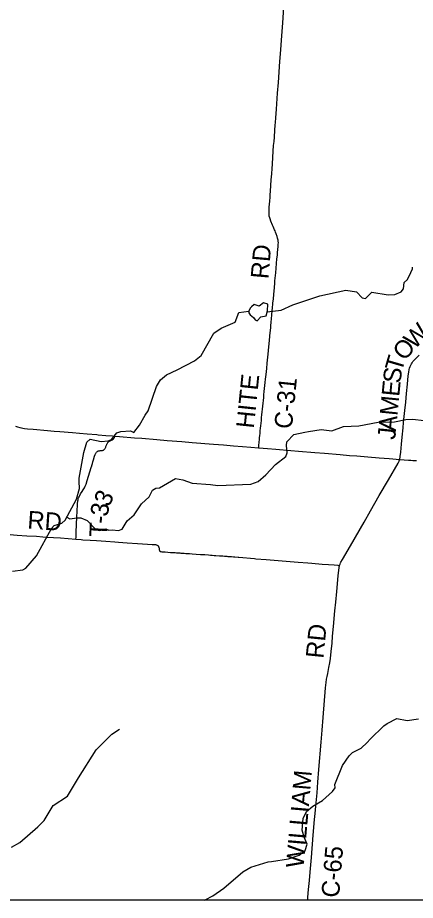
# Model space of a CAD drawing. Extents: x -49 to -8.2, y 9.4 to 23.5.
# Drawn here: x -13.706 to -13.07, y 9.409 to 10.819 of the extents above; entities that cross this region are included whole.
import ezdxf

# ---------------------------------------------------------------- set-up
doc = ezdxf.new("R2010")
doc.units = 0
for name, color, linetype in [('GM_X_Adjacent_County', 7, 'Continuous'), ('GM_X_County_Road', 7, 'Continuous'), ('GM_X_County_Road_Text', 7, 'Continuous'), ('GM_X_Minor_Lake', 7, 'Continuous'), ('GM_X_Minor_River', 7, 'Continuous'), ('GM_X_Township_Road', 7, 'Continuous'), ('GM_X_Township_Road_Text', 7, 'Continuous')]:
    doc.layers.add(name, color=color, linetype=linetype)

msp = doc.modelspace()

# ---------------------------------------------------------------- linework, layer by layer
at = {"layer": 'GM_X_Adjacent_County'}
msp.add_lwpolyline([(-14.9662, 16.2087), (-8.1662, 16.2087), (-8.1662, 9.4087), (-14.9662, 9.4087)], close=True, dxfattribs=at)
at = {"layer": 'GM_X_County_Road'}
for points in [[(-13.3209, 10.1314), (-13.3207, 10.1331), (-13.3203, 10.1368), (-13.3201, 10.1388), (-13.3199, 10.1413), (-13.3196, 10.1444), (-13.3193, 10.1475), (-13.3189, 10.1512), (-13.3186, 10.1543), (-13.3182, 10.1586), (-13.3177, 10.1629), (-13.3173, 10.1666), (-13.3168, 10.1712), (-13.3164, 10.1753), (-13.316, 10.1799), (-13.3155, 10.1842), (-13.3151, 10.1889), (-13.3146, 10.1935), (-13.3142, 10.1981), (-13.3137, 10.2028), (-13.3132, 10.2074), (-13.3127, 10.212), (-13.3123, 10.2164), (-13.3117, 10.2213), (-13.3112, 10.2265), (-13.3102, 10.2361), (-13.3097, 10.2411), (-13.3089, 10.2488), (-13.3079, 10.2581), (-13.307, 10.267), (-13.3056, 10.2812), (-13.3044, 10.2927), (-13.3034, 10.3029), (-13.3027, 10.31), (-13.3022, 10.3156), (-13.3019, 10.3187), (-13.3014, 10.3245), (-13.3012, 10.3276), (-13.3009, 10.331), (-13.3007, 10.3332), (-13.3004, 10.3366), (-13.3001, 10.3394), (-13.2998, 10.3425), (-13.2995, 10.3462), (-13.2993, 10.3486), (-13.299, 10.3514), (-13.2988, 10.3542), (-13.2979, 10.3628), (-13.2972, 10.3696), (-13.2965, 10.3765), (-13.2955, 10.3879), (-13.295, 10.3944), (-13.2947, 10.3981), (-13.2943, 10.4024), (-13.2935, 10.4114), (-13.2929, 10.4185), (-13.2915, 10.4334), (-13.2909, 10.4392), (-13.2905, 10.4441), (-13.2902, 10.4478), (-13.2896, 10.4536), (-13.2895, 10.4552), (-13.2894, 10.4564), (-13.2893, 10.4596), (-13.2894, 10.4608), (-13.2894, 10.4618), (-13.2897, 10.4633), (-13.2901, 10.465), (-13.2905, 10.4667), (-13.2913, 10.469), (-13.2929, 10.4734), (-13.2938, 10.476), (-13.2946, 10.4781), (-13.2954, 10.4801), (-13.2964, 10.4827), (-13.2975, 10.4853), (-13.2985, 10.4875), (-13.3011, 10.4935), (-13.3026, 10.4972), (-13.3031, 10.499), (-13.3038, 10.5016), (-13.304, 10.5035), (-13.3042, 10.5062), (-13.3041, 10.5111), (-13.3038, 10.5158), (-13.3031, 10.5254), (-13.3026, 10.5322), (-13.3023, 10.5356), (-13.3019, 10.5418), (-13.3006, 10.5598), (-13.2999, 10.5691), (-13.2992, 10.578), (-13.2987, 10.5846), (-13.298, 10.596), (-13.2968, 10.6143), (-13.2962, 10.6211), (-13.2957, 10.6279), (-13.2948, 10.6388), (-13.2942, 10.6468), (-13.2939, 10.6512), (-13.2933, 10.6589), (-13.2922, 10.6728), (-13.2904, 10.6983), (-13.2891, 10.7153), (-13.2867, 10.7488), (-13.2854, 10.7673), (-13.2841, 10.7828), (-13.2822, 10.8105), (-13.2804, 10.8356)], [(-13.0953, 10.1131), (-13.0949, 10.1151), (-13.0946, 10.1163), (-13.0944, 10.1177), (-13.0936, 10.1246), (-13.0924, 10.1373), (-13.0913, 10.1487), (-13.0899, 10.1636), (-13.089, 10.1722), (-13.0872, 10.1911), (-13.0857, 10.2047), (-13.0843, 10.2186), (-13.0829, 10.2334), (-13.0816, 10.2467), (-13.0808, 10.2526), (-13.0801, 10.2566), (-13.0795, 10.259), (-13.0787, 10.2614), (-13.0777, 10.2637), (-13.0766, 10.2657), (-13.0754, 10.2676), (-13.0741, 10.2693), (-13.0718, 10.2719), (-13.0644, 10.2794)], [(-13.7094, 10.1663), (-13.706, 10.1651), (-13.7024, 10.164), (-13.6999, 10.1634), (-13.6975, 10.1629), (-13.695, 10.1625), (-13.6901, 10.1619), (-13.6814, 10.1612), (-13.6582, 10.1592), (-13.6476, 10.1584), (-13.6387, 10.1577), (-13.6182, 10.156), (-13.6071, 10.155), (-13.5947, 10.1539), (-13.5795, 10.1527), (-13.5774, 10.1525), (-13.565, 10.1514), (-13.5545, 10.1506), (-13.5508, 10.1504)], [(-13.5508, 10.1504), (-13.5433, 10.1498), (-13.5192, 10.1477), (-13.5077, 10.1468), (-13.4836, 10.1449), (-13.4672, 10.1435), (-13.4433, 10.1416), (-13.4272, 10.1402), (-13.3929, 10.1372), (-13.3771, 10.1361), (-13.361, 10.1347), (-13.3464, 10.1335), (-13.3331, 10.1324), (-13.3209, 10.1314)], [(-13.3209, 10.1314), (-13.3204, 10.1314), (-13.3068, 10.1303), (-13.2935, 10.1292), (-13.2693, 10.1273), (-13.2572, 10.1263), (-13.2309, 10.1241), (-13.2154, 10.1228), (-13.1907, 10.1208), (-13.1755, 10.1195), (-13.164, 10.1186), (-13.1461, 10.1172), (-13.1284, 10.1158), (-13.1123, 10.1145), (-13.0953, 10.1131)], [(-13.1915, 9.9434), (-13.1915, 9.9434), (-13.1914, 9.9437), (-13.1911, 9.9446), (-13.1906, 9.9458), (-13.1898, 9.9477), (-13.1892, 9.9489), (-13.1869, 9.953), (-13.1741, 9.9751), (-13.1523, 10.013), (-13.1419, 10.0311), (-13.128, 10.0553), (-13.1134, 10.0803), (-13.098, 10.1072), (-13.0968, 10.1092), (-13.0964, 10.1101), (-13.0961, 10.1109), (-13.0956, 10.1123), (-13.0953, 10.1131)], [(-13.0953, 10.1131), (-13.095, 10.113), (-13.081, 10.112), (-13.0773, 10.1117), (-13.0745, 10.1115), (-13.0714, 10.1113), (-13.0684, 10.1111)], [(-13.2428, 9.4087), (-13.2424, 9.4101), (-13.2419, 9.4137), (-13.2409, 9.4261), (-13.2397, 9.4401), (-13.2384, 9.4537), (-13.2365, 9.4769), (-13.2335, 9.5128), (-13.2314, 9.5376), (-13.2305, 9.5472), (-13.2294, 9.5589), (-13.2275, 9.5806), (-13.2261, 9.5976), (-13.2245, 9.6177), (-13.2208, 9.6614), (-13.2193, 9.6806), (-13.2174, 9.701), (-13.2137, 9.7481), (-13.2128, 9.7567), (-13.2121, 9.762), (-13.2114, 9.766), (-13.2104, 9.7712), (-13.2084, 9.7809), (-13.2071, 9.7882), (-13.2061, 9.795), (-13.2049, 9.8061), (-13.2035, 9.8197), (-13.2025, 9.8308), (-13.201, 9.846), (-13.1988, 9.871), (-13.1975, 9.885), (-13.196, 9.902), (-13.1938, 9.927), (-13.1928, 9.9363), (-13.1923, 9.94), (-13.1917, 9.9428), (-13.1915, 9.9434)]]:
    msp.add_lwpolyline(points, dxfattribs=at)
at = {"layer": 'GM_X_Minor_Lake'}
for points in [[(-13.3336, 10.355), (-13.3359, 10.3515), (-13.3366, 10.3499), (-13.3362, 10.3473), (-13.3341, 10.3443)], [(-13.3341, 10.3443), (-13.3291, 10.3397), (-13.3266, 10.3359), (-13.3234, 10.3345), (-13.3173, 10.3409), (-13.3089, 10.3427), (-13.3067, 10.3504), (-13.3062, 10.3612), (-13.3128, 10.3632), (-13.3197, 10.358), (-13.3248, 10.3596), (-13.3279, 10.3606), (-13.3321, 10.3566), (-13.3336, 10.355)]]:
    msp.add_lwpolyline(points, dxfattribs=at)
at = {"layer": 'GM_X_Minor_River'}
for points in [[(-13.3072, 10.349), (-13.2849, 10.3517), (-13.266, 10.3602), (-13.2232, 10.3746), (-13.1816, 10.3837), (-13.1641, 10.381), (-13.1555, 10.3711), (-13.15, 10.37), (-13.1401, 10.38), (-13.1139, 10.376), (-13.1031, 10.3765), (-13.0928, 10.3807), (-13.089, 10.3858), (-13.0881, 10.3956), (-13.0831, 10.4005), (-13.0777, 10.4116), (-13.0749, 10.4173), (-13.0751, 10.4201)], [(-13.7142, 9.9343), (-13.6978, 9.9367), (-13.6929, 9.9395), (-13.6756, 9.9592), (-13.6517, 10.0026), (-13.6475, 10.0077), (-13.6355, 10.0113), (-13.6299, 10.016), (-13.6121, 10.0493), (-13.6069, 10.0667), (-13.6078, 10.078), (-13.6079, 10.0829), (-13.6004, 10.1242), (-13.5953, 10.1406), (-13.5899, 10.1453), (-13.5725, 10.1418), (-13.5615, 10.1425), (-13.5559, 10.1449), (-13.5473, 10.1554), (-13.541, 10.1574), (-13.5258, 10.1585), (-13.5202, 10.1562), (-13.5111, 10.1676), (-13.502, 10.1835), (-13.4975, 10.1908), (-13.484, 10.2293), (-13.4778, 10.2403), (-13.4682, 10.2481), (-13.4511, 10.2564), (-13.4234, 10.2707), (-13.4127, 10.2793), (-13.3923, 10.3149), (-13.3809, 10.3227), (-13.3585, 10.3323), (-13.3526, 10.3479), (-13.3366, 10.3499)], [(-13.6275, 10.0206), (-13.6227, 10.0182), (-13.6113, 10.0199), (-13.605, 10.0196), (-13.5949, 10.0155), (-13.5812, 10.0013), (-13.5749, 9.9997), (-13.5652, 10.002), (-13.5601, 10.0001), (-13.5548, 10.0008), (-13.5448, 9.9997), (-13.5391, 10.0019), (-13.5308, 10.0147), (-13.5198, 10.0248), (-13.5079, 10.0419), (-13.496, 10.0532), (-13.4902, 10.0639), (-13.485, 10.0671), (-13.4795, 10.0679), (-13.4537, 10.0824), (-13.4422, 10.0806), (-13.4269, 10.0752), (-13.3975, 10.0728), (-13.3861, 10.0715), (-13.3332, 10.0735), (-13.3214, 10.078), (-13.3091, 10.0885), (-13.2941, 10.1048), (-13.2775, 10.1175), (-13.2753, 10.1238), (-13.2765, 10.1354), (-13.2755, 10.1412), (-13.2645, 10.1527), (-13.247, 10.1566), (-13.2411, 10.1579), (-13.221, 10.161), (-13.2036, 10.1587), (-13.1853, 10.1657), (-13.1604, 10.1667), (-13.1298, 10.1726), (-13.1035, 10.173), (-13.0856, 10.1769), (-13.0748, 10.1774), (-13.0562, 10.1754)], [(-13.4073, 9.4087), (-13.4063, 9.4093), (-13.3938, 9.4159), (-13.3762, 9.4282), (-13.3459, 9.4543), (-13.3335, 9.4615), (-13.3053, 9.4703), (-13.3002, 9.4709), (-13.2728, 9.4748), (-13.256, 9.4808), (-13.2463, 9.4881), (-13.2433, 9.4985), (-13.2479, 9.5096), (-13.2512, 9.521), (-13.2498, 9.5396), (-13.2444, 9.5507), (-13.2339, 9.5593), (-13.2186, 9.5683), (-13.2025, 9.5823), (-13.1984, 9.5885), (-13.1989, 9.5936), (-13.1866, 9.6239), (-13.176, 9.6393), (-13.1705, 9.6449), (-13.1571, 9.652), (-13.1473, 9.6606), (-13.1423, 9.666), (-13.1205, 9.6872), (-13.1155, 9.6913), (-13.0998, 9.6989), (-13.0832, 9.6962), (-13.0653, 9.6986)], [(-13.716, 9.4936), (-13.7023, 9.501), (-13.6737, 9.5261), (-13.6635, 9.5362), (-13.6494, 9.56), (-13.6265, 9.5751), (-13.6087, 9.6043), (-13.5806, 9.6493), (-13.5553, 9.674), (-13.5433, 9.682)]]:
    msp.add_lwpolyline(points, dxfattribs=at)
at = {"layer": 'GM_X_Township_Road'}
for points in [[(-13.6128, 9.9856), (-13.6127, 9.9887), (-13.6124, 9.9946), (-13.6118, 10.0111), (-13.6114, 10.0191), (-13.6108, 10.0319), (-13.6104, 10.0396), (-13.6101, 10.044), (-13.6099, 10.0455), (-13.6097, 10.0471), (-13.6095, 10.0486), (-13.6092, 10.0498), (-13.609, 10.0508), (-13.6086, 10.0518), (-13.6079, 10.0535), (-13.6068, 10.0555), (-13.6054, 10.0579), (-13.6028, 10.0618), (-13.6011, 10.0644), (-13.5992, 10.0676), (-13.5979, 10.0704), (-13.5967, 10.0736), (-13.5948, 10.0795), (-13.5884, 10.1003), (-13.5876, 10.103), (-13.5875, 10.1036), (-13.5866, 10.1063), (-13.5858, 10.109), (-13.5848, 10.1125), (-13.5831, 10.1182), (-13.582, 10.1211), (-13.5812, 10.1228), (-13.5805, 10.1238), (-13.58, 10.1245), (-13.5796, 10.125), (-13.5786, 10.1258), (-13.5778, 10.1262), (-13.5772, 10.1266), (-13.5763, 10.1268), (-13.5753, 10.127), (-13.5741, 10.1271), (-13.5723, 10.1272), (-13.571, 10.1273), (-13.5702, 10.1275), (-13.5694, 10.1277), (-13.5688, 10.128), (-13.5682, 10.1284), (-13.5677, 10.1288), (-13.5672, 10.1294), (-13.5668, 10.1298), (-13.5661, 10.1308), (-13.5655, 10.1318), (-13.5651, 10.1327), (-13.5648, 10.1336), (-13.5641, 10.1357), (-13.5637, 10.1368), (-13.5634, 10.1374), (-13.563, 10.1383), (-13.5625, 10.1392), (-13.5617, 10.1403), (-13.5611, 10.1409), (-13.5606, 10.1414), (-13.5601, 10.1418), (-13.5582, 10.1429), (-13.5548, 10.1445), (-13.5535, 10.1452), (-13.553, 10.1455), (-13.5526, 10.1459), (-13.5521, 10.1466), (-13.5517, 10.1473), (-13.5514, 10.1481), (-13.5511, 10.1493), (-13.5508, 10.1504)], [(-13.9483, 10.0081), (-13.9454, 10.0079), (-13.9374, 10.0074), (-13.9262, 10.0068), (-13.9048, 10.0055), (-13.8788, 10.0038), (-13.8357, 10.0009), (-13.8239, 10.0001), (-13.8155, 9.9996), (-13.791, 9.998), (-13.7786, 9.9972), (-13.7634, 9.9962), (-13.7433, 9.9948), (-13.7238, 9.9934), (-13.707, 9.9923), (-13.6912, 9.9912), (-13.676, 9.9902), (-13.6658, 9.9895), (-13.6587, 9.9889), (-13.6487, 9.9883), (-13.6376, 9.9876), (-13.6255, 9.9866), (-13.6128, 9.9856)], [(-13.6128, 9.9856), (-13.6125, 9.9856), (-13.6045, 9.985), (-13.6017, 9.9848), (-13.5902, 9.9841), (-13.58, 9.9834), (-13.5651, 9.9824), (-13.5505, 9.9813), (-13.545, 9.9809), (-13.5307, 9.9799), (-13.5146, 9.9789), (-13.4985, 9.9778), (-13.491, 9.9774)], [(-13.491, 9.9774), (-13.4899, 9.9773), (-13.4857, 9.977), (-13.4847, 9.9767), (-13.4839, 9.9765), (-13.4832, 9.9761), (-13.4826, 9.9758), (-13.4821, 9.9754), (-13.4816, 9.9749), (-13.481, 9.9743), (-13.4806, 9.9736), (-13.4803, 9.9729), (-13.4801, 9.9722), (-13.48, 9.9714), (-13.4798, 9.9692), (-13.4796, 9.9685), (-13.4795, 9.968), (-13.4793, 9.9675), (-13.4791, 9.9672), (-13.4787, 9.9667), (-13.478, 9.9662), (-13.4775, 9.966), (-13.477, 9.9658), (-13.4756, 9.9656), (-13.4737, 9.9654), (-13.4701, 9.9652), (-13.4658, 9.9649), (-13.4615, 9.9646), (-13.4582, 9.9644), (-13.4541, 9.9641), (-13.4523, 9.964), (-13.447, 9.9637), (-13.4452, 9.9635), (-13.4421, 9.9633), (-13.4399, 9.9632), (-13.4372, 9.963), (-13.4311, 9.9626), (-13.4273, 9.9623), (-13.4205, 9.9619), (-13.4137, 9.9614), (-13.4105, 9.9611), (-13.4069, 9.9609), (-13.4008, 9.9604), (-13.3977, 9.9601), (-13.3949, 9.96), (-13.3921, 9.9597), (-13.3891, 9.9595), (-13.3832, 9.9591), (-13.378, 9.9588), (-13.3756, 9.9586), (-13.3734, 9.9585), (-13.3716, 9.9583), (-13.3701, 9.9582), (-13.3677, 9.958), (-13.3643, 9.9578), (-13.3609, 9.9575), (-13.3588, 9.9573), (-13.3535, 9.9569), (-13.3526, 9.9568), (-13.3275, 9.9547), (-13.3254, 9.9545), (-13.3089, 9.9532), (-13.2767, 9.9506), (-13.2578, 9.9491), (-13.242, 9.9477), (-13.2355, 9.9472), (-13.2194, 9.9459), (-13.2092, 9.9451), (-13.2002, 9.9444), (-13.1943, 9.9439), (-13.1936, 9.9438), (-13.1929, 9.9437), (-13.1915, 9.9434)]]:
    msp.add_lwpolyline(points, dxfattribs=at)

# ---------------------------------------------------------------- texts
at = {"layer": 'GM_X_County_Road_Text'}
for s, height, rotation, p in [('RD', 0.02841, 85.0316, (-13.3053, 10.4006)), ('W', 0.0284, 45.2338, (-13.0717, 10.2877)), ('O', 0.0284, 49.1869, (-13.0877, 10.2691)), ('T', 0.0284, 73.7638, (-13.0921, 10.2515)), ('S', 0.0284, 83.5577, (-13.094, 10.2337)), ('HITE', 0.02841, 84.0534, (-13.3286, 10.1618)), ('C-31', 0.02841, 84.1869, (-13.2678, 10.1608)), ('E', 0.0284, 84.45, (-13.0961, 10.2127)), ('M', 0.0284, 84.4932, (-13.099, 10.182)), ('A', 0.0284, 84.4909, (-13.1014, 10.1571)), ('J', 0.0284, 84.4933, (-13.1027, 10.1439)), ('RD', 0.02841, 84.3814, (-13.2173, 9.7943)), ('WILLIAM', 0.02841, 85.062, (-13.249, 9.4596)), ('C-65', 0.02841, 85.263, (-13.1924, 9.4122))]:
    msp.add_text(s, height=height, rotation=rotation, dxfattribs=at).set_placement(p)
at = {"layer": 'GM_X_Township_Road_Text'}
for s, height, rotation, p in [('3', 0.0284, 63.4512, (-13.5603, 10.0359)), ('3', 0.0284, 82.2485, (-13.5619, 10.0209)), ('RD', 0.02841, 356.0545, (-13.691, 10.0027)), ('T', 0.0284, 87.7537, (-13.5631, 9.9888)), ('-', 0.0284, 87.7854, (-13.5623, 10.01))]:
    msp.add_text(s, height=height, rotation=rotation, dxfattribs=at).set_placement(p)

doc.saveas('drawing.dxf')
